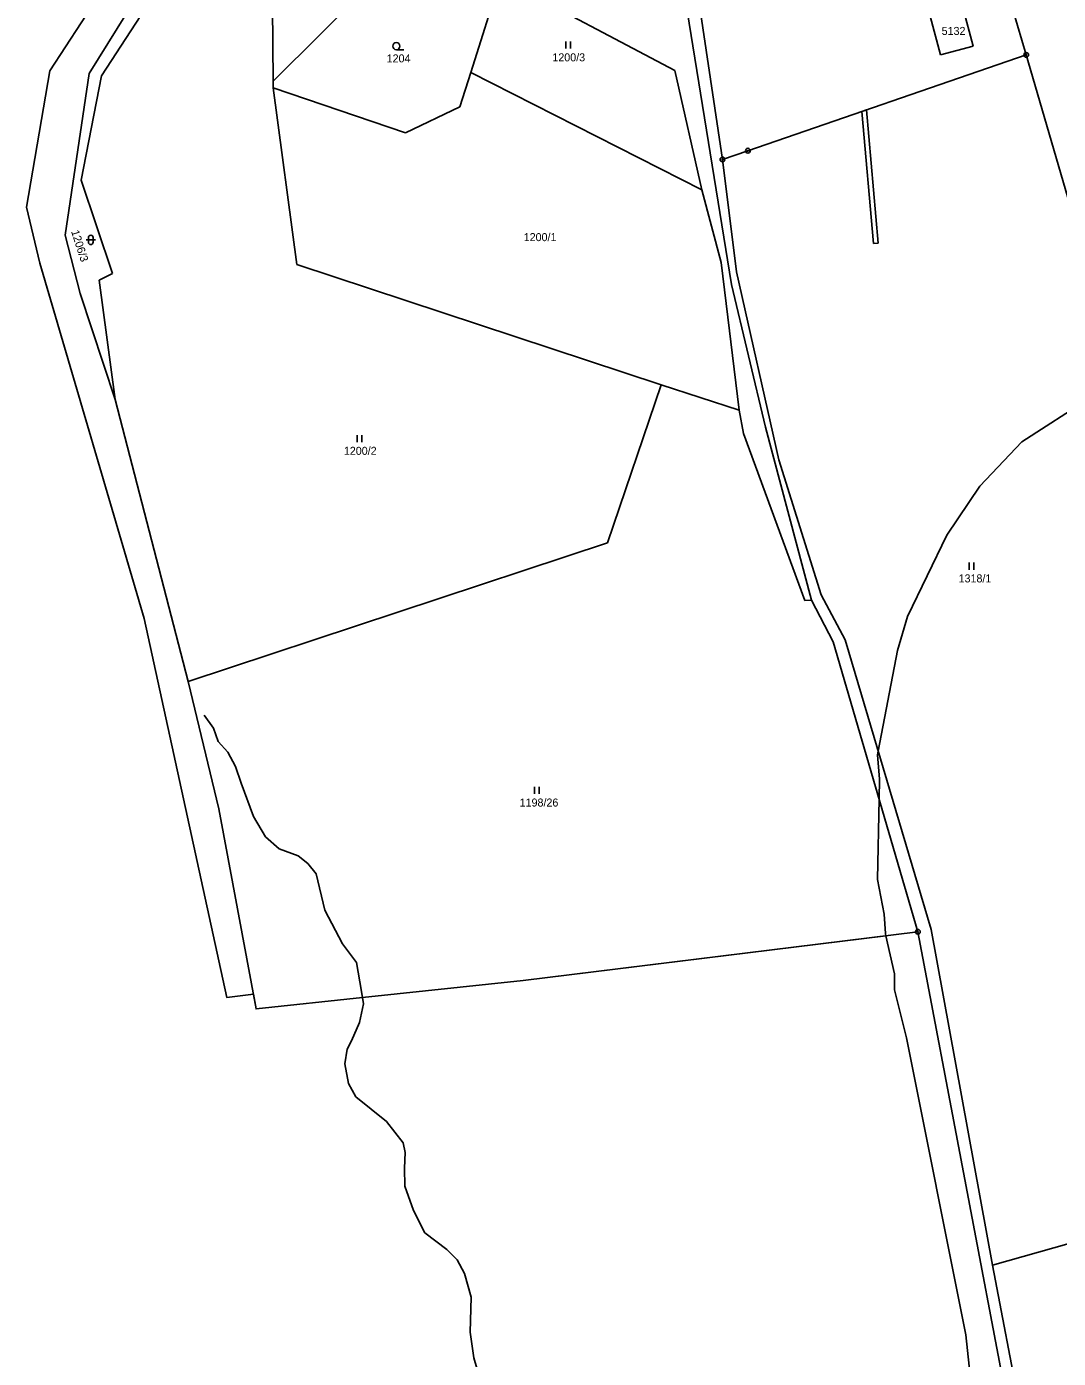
# Model space of a CAD drawing. Extents: x -439246 to -433691, y -1130252 to -1121148.
# Drawn here: x -438226.3 to -438007.2, y -1122937.7 to -1122654.9 of the extents above; entities that cross this region are included whole.
import ezdxf

# ---------------------------------------------------------------- set-up
doc = ezdxf.new("R2010")
doc.units = 0
for name, color, linetype in [('Vrstva 1', 7, 'Continuous'), ('Vrstva 18', 7, 'Continuous'), ('Vrstva 24', 7, 'Continuous'), ('Vrstva 25', 7, 'Continuous'), ('Vrstva 30', 7, 'Continuous'), ('Vrstva 4', 7, 'Continuous'), ('Vrstva 52', 7, 'Continuous')]:
    doc.layers.add(name, color=color, linetype=linetype)

msp = doc.modelspace()

# ---------------------------------------------------------------- linework, layer by layer
at = {"layer": 'Vrstva 1'}
for points in [[(-438183.27, -1122617.05), (-438213.04, -1122664.88)], [(-438210.42, -1122665.38), (-438183.37, -1122623.83)], [(-438173.98, -1122666.5), (-438143.82, -1122636.5)], [(-438131.97, -1122664.64), (-438125.68, -1122644.59)], [(-438125.68, -1122644.59), (-438088.63, -1122664.24)], [(-438078.53, -1122683.12), (-438083.63, -1122648.91)], [(-438174.12, -1122650.74), (-438173.98, -1122666.5)], [(-438086.04, -1122651.54), (-438076.63, -1122709.69)], [(-438032.23, -1122660.92), (-438034.42, -1122652.71)], [(-438025.27, -1122659.06), (-438027.47, -1122650.85)], [(-438016.8, -1122651.56), (-438014.03, -1122660.92)], [(-438014.03, -1122660.92), (-438073.14, -1122681.26)], [(-438032.23, -1122660.92), (-438025.27, -1122659.06)], [(-438014.03, -1122660.92), (-438004.29, -1122694.4)], [(-438088.63, -1122664.24), (-438082.9, -1122689.59)], [(-438213.04, -1122664.88), (-438218.1, -1122699.23)], [(-438214.71, -1122687.5), (-438210.42, -1122665.38)], [(-438173.98, -1122666.5), (-438173.97, -1122667.92)], [(-438134.27, -1122671.98), (-438131.97, -1122664.64)], [(-438082.9, -1122689.59), (-438131.97, -1122664.64)], [(-438168.91, -1122705.45), (-438173.97, -1122667.92)], [(-438173.97, -1122667.92), (-438145.87, -1122677.44)], [(-438145.87, -1122677.44), (-438134.27, -1122671.98)], [(-438073.14, -1122681.26), (-438078.53, -1122683.12)], [(-438078.53, -1122683.12), (-438075.58, -1122706.97)], [(-438208.06, -1122707.35), (-438214.71, -1122687.5)], [(-438078.8, -1122705), (-438082.9, -1122689.59)], [(-438218.1, -1122699.23), (-438214.92, -1122711.58)], [(-438091.58, -1122730.96), (-438168.91, -1122705.45)], [(-438075.01, -1122736.35), (-438078.8, -1122705)], [(-438210.89, -1122708.79), (-438208.06, -1122707.35)], [(-438207.48, -1122734.11), (-438210.89, -1122708.79)], [(-438075.58, -1122706.97), (-438066.54, -1122746.92)], [(-438214.92, -1122711.58), (-438207.48, -1122734.11)], [(-438076.63, -1122709.69), (-438069.42, -1122739.97)], [(-438091.58, -1122730.96), (-438102.94, -1122764.54)], [(-438075.01, -1122736.35), (-438091.58, -1122730.96)], [(-438207.48, -1122734.11), (-438191.97, -1122794.01)], [(-438074.07, -1122741.35), (-438075.01, -1122736.35)], [(-438069.42, -1122739.97), (-438059.64, -1122776.72)], [(-438061.02, -1122776.8), (-438074.07, -1122741.35)], [(-438066.54, -1122746.92), (-438057.6, -1122775.59)], [(-438102.94, -1122764.54), (-438191.97, -1122794.01)], [(-438059.64, -1122776.72), (-438061.02, -1122776.8)], [(-438055.01, -1122785.59), (-438059.64, -1122776.72)], [(-438057.6, -1122775.59), (-438052.49, -1122785.16)], [(-438037.03, -1122847.14), (-438055.01, -1122785.59)], [(-438052.49, -1122785.16), (-438034.22, -1122846.62)], [(-438191.97, -1122794.01), (-438185.45, -1122821.01)], [(-438185.45, -1122821.01), (-438177.56, -1122863.52)], [(-438120.87, -1122857.45), (-438037.03, -1122847.14)], [(-438037.03, -1122847.14), (-438017.64, -1122949.33)], [(-438034.22, -1122846.62), (-438021.17, -1122917.95)], [(-438155, -1122861.1), (-438120.87, -1122857.45)], [(-438177.56, -1122863.52), (-438155, -1122861.1)], [(-437982.09, -1122906.91), (-438021.17, -1122917.95)], [(-438021.17, -1122917.95), (-438015.32, -1122948.68)]]:
    msp.add_lwpolyline(points, dxfattribs=at)
at = {"layer": 'Vrstva 24'}
for centre, radius in [((-438014.03, -1122660.92), 0.5), ((-438014.03, -1122660.92), 0.1), ((-438073.14, -1122681.26), 0.5), ((-438073.14, -1122681.26), 0.1), ((-438078.53, -1122683.12), 0.5), ((-438078.53, -1122683.12), 0.1), ((-438037.03, -1122847.14), 0.5), ((-438037.03, -1122847.14), 0.1)]:
    msp.add_circle(centre, radius, dxfattribs=at)
at = {"layer": 'Vrstva 25'}
for p, q in [((-438111.81, -1122659.59), (-438111.81, -1122658.09)), ((-438110.81, -1122659.59), (-438110.81, -1122658.09)), ((-438147.78, -1122659.81), (-438146.18, -1122659.81)), ((-438213.68, -1122700.21), (-438211.68, -1122700.21)), ((-438213.18, -1122700.71), (-438213.18, -1122699.71)), ((-438212.18, -1122699.71), (-438212.18, -1122700.71)), ((-438156.09, -1122743.15), (-438156.09, -1122741.65)), ((-438155.09, -1122743.15), (-438155.09, -1122741.65)), ((-438026.12, -1122770.24), (-438026.12, -1122768.74)), ((-438025.12, -1122770.24), (-438025.12, -1122768.74)), ((-438118.47, -1122817.84), (-438118.47, -1122816.34)), ((-438117.47, -1122817.84), (-438117.47, -1122816.34))]:
    msp.add_line(p, q, dxfattribs=at)
msp.add_circle((-438147.78, -1122659.06), 0.75, dxfattribs=at)
for centre, start, end in [((-438212.68, -1122699.71), 0, 180), ((-438212.68, -1122700.71), 180, 0)]:
    msp.add_arc(centre, 0.5, start, end, dxfattribs=at)
at = {"layer": 'Vrstva 30'}
for p, q in [((-438048.93, -1122672.93), (-438047.96, -1122672.59)), ((-438047.96, -1122672.59), (-438045.49, -1122700.9)), ((-438046.48, -1122700.99), (-438048.93, -1122672.93)), ((-438045.49, -1122700.9), (-438046.48, -1122700.99))]:
    msp.add_line(p, q, dxfattribs=at)
at = {"layer": 'Vrstva 4'}
for points in [[(-438188.59, -1122801.16), (-438186.59, -1122803.9)], [(-438186.59, -1122803.9), (-438185.65, -1122806.72)], [(-438185.65, -1122806.72), (-438183.59, -1122808.99)], [(-438183.59, -1122808.99), (-438181.95, -1122812.02)], [(-438181.95, -1122812.02), (-438180.77, -1122815.57)], [(-438180.77, -1122815.57), (-438178.15, -1122822.62)], [(-438178.15, -1122822.62), (-438175.59, -1122826.95)], [(-438175.59, -1122826.95), (-438172.65, -1122829.55)], [(-438172.65, -1122829.55), (-438168.66, -1122831.02)], [(-438168.66, -1122831.02), (-438166.55, -1122832.6)], [(-438166.55, -1122832.6), (-438164.82, -1122834.86)], [(-438164.82, -1122834.86), (-438162.97, -1122842.51)], [(-438162.97, -1122842.51), (-438159.23, -1122849.72)], [(-438159.23, -1122849.72), (-438156.24, -1122853.67)], [(-438156.24, -1122853.67), (-438155.54, -1122857.73)], [(-438155.54, -1122857.73), (-438155, -1122861.1)], [(-438155, -1122861.1), (-438154.79, -1122862.42)], [(-438154.79, -1122862.42), (-438155.61, -1122866.37)], [(-438155.61, -1122866.37), (-438157.29, -1122870.28)], [(-438157.29, -1122870.28), (-438158.25, -1122872.03)], [(-438158.25, -1122872.03), (-438158.73, -1122875.19)], [(-438158.73, -1122875.19), (-438157.92, -1122879.32)], [(-438157.92, -1122879.32), (-438156.38, -1122882.17)], [(-438156.38, -1122882.17), (-438149.89, -1122887.42)], [(-438149.89, -1122887.42), (-438146.35, -1122891.98)], [(-438146.35, -1122891.98), (-438145.89, -1122894.02)], [(-438145.89, -1122894.02), (-438146.07, -1122897.32)], [(-438146.07, -1122897.32), (-438145.97, -1122901.17)], [(-438145.97, -1122901.17), (-438144.16, -1122906.31)], [(-438144.16, -1122906.31), (-438141.77, -1122911.04)], [(-438141.77, -1122911.04), (-438137.08, -1122914.62)], [(-438137.08, -1122914.62), (-438134.86, -1122916.77)], [(-438134.86, -1122916.77), (-438133.28, -1122919.68)], [(-438133.28, -1122919.68), (-438131.93, -1122924.71)], [(-438131.93, -1122924.71), (-438132.09, -1122932.15)], [(-438132.09, -1122932.15), (-438131.31, -1122937.6)], [(-438131.31, -1122937.6), (-438129.89, -1122942.48)]]:
    msp.add_lwpolyline(points, dxfattribs=at)
at = {"layer": 'Vrstva 52'}
for points in [[(-438211.39, -1122648.92), (-438221.4, -1122664.27), (-438226.3, -1122693.24), (-438223.53, -1122705.18), (-438201.37, -1122780.61), (-438183.77, -1122861.11), (-438178.14, -1122860.4), (-438177.56, -1122863.52), (-438155, -1122861.1), (-438120.87, -1122857.45), (-438043.8, -1122847.97)], [(-438043.8, -1122847.97), (-438043.89, -1122847.57), (-438043.91, -1122847.51), (-438044.16, -1122843.42), (-438045.61, -1122836.01), (-438045.27, -1122818.93), (-438045.18, -1122814.7), (-438045.61, -1122809.59), (-438045.46, -1122808.81), (-438041.35, -1122787.43), (-438039.22, -1122780.18), (-438030.91, -1122762.92), (-438023.87, -1122752.48), (-438014.93, -1122743.11), (-438000.44, -1122733.73)], [(-438043.8, -1122847.97), (-438041.99, -1122856.04), (-438041.99, -1122859.45), (-438039.43, -1122869.67), (-438026.86, -1122932.75), (-438025.58, -1122944.68), (-438023.24, -1122957.46), (-438022.39, -1122967.69), (-438020.55, -1122978.34), (-438018.12, -1122992.41), (-438017.27, -1123001.78), (-438010.88, -1123042.7), (-438009.6, -1123053.78), (-438010.76, -1123055.63)]]:
    msp.add_lwpolyline(points, dxfattribs=at)

# ---------------------------------------------------------------- texts
at = {"layer": 'Vrstva 18'}
for s, p in [('5132', (-438031.98, -1122656.68)), ('1204', (-438149.84, -1122662.51)), ('1200/3', (-438114.65, -1122662.29)), ('1200/1', (-438120.74, -1122700.47)), ('1200/2', (-438158.93, -1122745.85)), ('1318/1', (-438028.38, -1122772.94)), ('1198/26', (-438121.6, -1122820.54))]:
    msp.add_text(s, height=1.7, dxfattribs=at).set_placement(p)
msp.add_text('1206/3', height=1.7, rotation=287.8079, dxfattribs=at).set_placement((-438216.87, -1122698.41))

doc.saveas('drawing.dxf')
